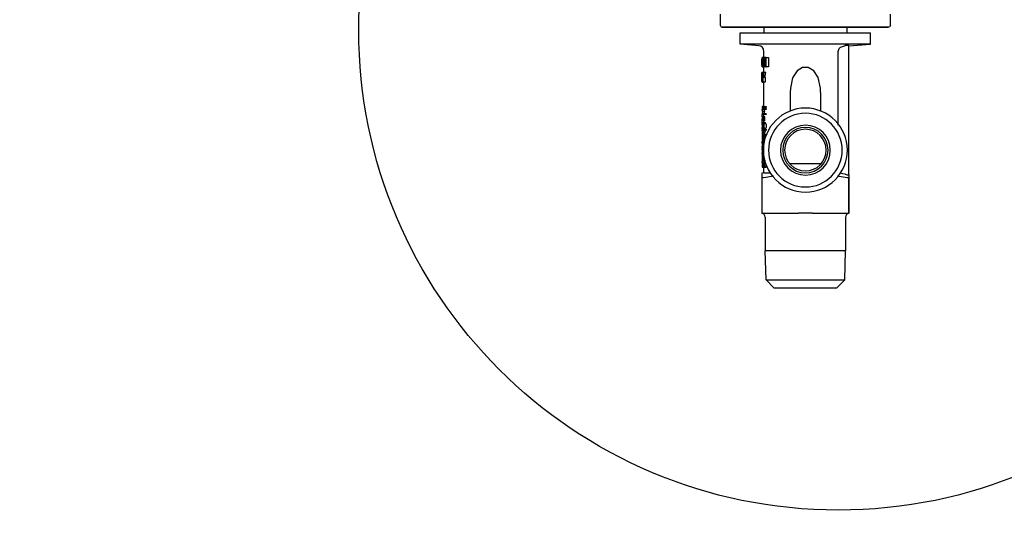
# Model space of a CAD drawing. Extents: x -156717 to 425753, y -51191 to 363295.
# Tile 275 of 502: x 135886 to 136147, y 112673 to 112808. Entities that reach past the tile are written whole.
import ezdxf

# ---------------------------------------------------------------- set-up
doc = ezdxf.new("R2010")
doc.units = 0
doc.header["$LTSCALE"] = 50
doc.layers.get('0').update_dxf_attribs({"linetype": 'CONTINUOUS'})
doc.layers.get('Defpoints').update_dxf_attribs({"linetype": 'CONTINUOUS'})
doc.layers.add('WL570---_TOEVOER', color=3, linetype='CONTINUOUS')
doc.styles.get("Standard").update_dxf_attribs({"font": 'ARIAL.TTF'})
doc.dimstyles.new('ISO-25', dxfattribs={"dimtxt": 2.5, "dimasz": 2.5, "dimexe": 1.25, "dimexo": 0.625, "dimtad": 1, "dimtih": 1, "dimdec": 4, "dimdsep": 46, "dimtxsty": 'Standard', "dimcen": 2.5, "dimadec": 0, "dimazin": 0, "dimtfac": 1, "dimtdec": 4, "dimtmove": 0, "dimatfit": 3, "dimfxl": 0, "dimtvp": 1, "dimtolj": 1, "dimtzin": 0, "dimarcsym": 0})

# ---------------------------------------------------------------- blocks, each defined once
blk = doc.blocks.new('*D172')
at = {"layer": 'Defpoints', "color": 0, "transparency": 16777216}
for p in [(134545.26, 113381.48), (135940.39, 113381.48), (135156.73, 112051.69)]:
    blk.add_point(p, dxfattribs=at)
at = {"layer": 'WL570---_TOEVOER', "color": 0, "lineweight": -2, "transparency": 16777216}
for p, q in [((135909.14, 113381.48), (134482.76, 113381.48)), ((134545.26, 113256.48), (134545.26, 112794.14)), ((134545.26, 112176.69), (134545.26, 112603.91)), ((135125.48, 112051.69), (134482.76, 112051.69))]:
    blk.add_line(p, q, dxfattribs=at)
at = {"layer": 'WL570---_TOEVOER', "color": 0, "transparency": 16777216}
for points in [[(134524.43, 113256.48), (134566.1, 113256.48), (134545.26, 113381.48)], [(134524.43, 112176.69), (134566.1, 112176.69), (134545.26, 112051.69)]]:
    blk.add_solid(points, dxfattribs=at)
at = {"layer": 'WL570---_TOEVOER', "color": 0, "transparency": 16777216, "insert": (134545.26, 112699.03), "char_height": 125, "attachment_point": 5}
blk.add_mtext('\\A1;1330 HT', dxfattribs=at)
blk = doc.blocks.new('*D173')
at = {"layer": 'Defpoints', "color": 0, "transparency": 16777216}
for p in [(137229.41, 113718.57), (135107.6, 113104.68), (137229.41, 112478.13)]:
    blk.add_point(p, dxfattribs=at)
at = {"layer": 'WL570---_TOEVOER', "color": 0, "lineweight": -2, "transparency": 16777216}
for p, q in [((135107.6, 113135.93), (135107.6, 113781.07)), ((137229.41, 112509.38), (137229.41, 113781.07)), ((135232.6, 113718.57), (137104.41, 113718.57))]:
    blk.add_line(p, q, dxfattribs=at)
at = {"layer": 'WL570---_TOEVOER', "color": 0, "transparency": 16777216}
for points in [[(135232.6, 113739.4), (135232.6, 113697.73), (135107.6, 113718.57)], [(137104.41, 113739.4), (137104.41, 113697.73), (137229.41, 113718.57)]]:
    blk.add_solid(points, dxfattribs=at)
at = {"layer": 'WL570---_TOEVOER', "color": 0, "transparency": 16777216, "insert": (136154.15, 113812.61), "char_height": 125, "attachment_point": 5}
blk.add_mtext('\\A1;2122 HT', dxfattribs=at)

msp = doc.modelspace()

# ---------------------------------------------------------------- linework, layer by layer
at = {"color": 7, "linetype": 'Continuous'}
for p, q in [((136072.04328, 112806.12504), (136072.04328, 112809.12548)), ((136117.04984, 112806.12504), (136117.04984, 112809.12548)), ((136072.04328, 112806.12504), (136072.18975, 112805.77144)), ((136072.18975, 112805.77144), (136072.54336, 112805.62497)), ((136072.54336, 112805.62497), (136072.60488, 112805.62497)), ((136072.60488, 112805.62497), (136072.54336, 112805.62497)), ((136072.60488, 112805.62497), (136081.54467, 112805.62497)), ((136073.62027, 112805.62497), (136072.60488, 112805.62497)), ((136076.74559, 112805.62497), (136073.62027, 112805.62497)), ((136081.6134, 112805.62497), (136076.74559, 112805.62497)), ((136081.54467, 112805.62497), (136081.62131, 112805.62497)), ((136082.29478, 112805.62497), (136081.6134, 112805.62497)), ((136081.62131, 112805.62497), (136082.08009, 112805.62497)), ((136082.08009, 112805.62497), (136082.29478, 112805.62497)), ((136082.29478, 112805.62497), (136082.79517, 112805.62497)), ((136082.79931, 112805.62497), (136082.29478, 112805.62497)), ((136082.79517, 112805.62497), (136085.11532, 112805.62497)), ((136085.11532, 112805.62497), (136082.79931, 112805.62497)), ((136083.54496, 112805.62497), (136083.54496, 112804.13406)), ((136085.11532, 112805.62497), (136085.65943, 112805.62497)), ((136085.65943, 112805.62497), (136085.11532, 112805.62497)), ((136085.65943, 112805.62497), (136091.68644, 112805.62497)), ((136087.7472, 112805.62497), (136085.65943, 112805.62497)), ((136091.68644, 112805.62497), (136087.7472, 112805.62497)), ((136091.68644, 112805.62497), (136094.54656, 112805.62497)), ((136094.54656, 112805.62497), (136091.68644, 112805.62497)), ((136097.40669, 112805.62497), (136094.54656, 112805.62497)), ((136094.54656, 112805.62497), (136097.40669, 112805.62497)), ((136101.34593, 112805.62497), (136097.40669, 112805.62497)), ((136097.40669, 112805.62497), (136103.43369, 112805.62497)), ((136103.43369, 112805.62497), (136101.34593, 112805.62497)), ((136103.9778, 112805.62497), (136103.43369, 112805.62497)), ((136103.43369, 112805.62497), (136103.9778, 112805.62497)), ((136106.29796, 112805.62497), (136103.9778, 112805.62497)), ((136103.9778, 112805.62497), (136106.29796, 112805.62497)), ((136105.54817, 112805.62497), (136105.54817, 112804.13406)), ((136106.79835, 112805.62497), (136106.29796, 112805.62497)), ((136106.29796, 112805.62497), (136106.79835, 112805.62497)), ((136107.01304, 112805.62497), (136106.79835, 112805.62497)), ((136106.79835, 112805.62497), (136107.01304, 112805.62497)), ((136107.47972, 112805.62497), (136107.01304, 112805.62497)), ((136107.01304, 112805.62497), (136107.47181, 112805.62497)), ((136107.47181, 112805.62497), (136107.54846, 112805.62497)), ((136107.54846, 112805.62497), (136107.47972, 112805.62497)), ((136112.34753, 112805.62497), (136107.54846, 112805.62497)), ((136107.54846, 112805.62497), (136116.48825, 112805.62497)), ((136115.47286, 112805.62497), (136112.34753, 112805.62497)), ((136116.54977, 112805.62497), (136115.47286, 112805.62497)), ((136116.48825, 112805.62497), (136116.54977, 112805.62497)), ((136116.90338, 112805.77144), (136116.54977, 112805.62497)), ((136117.04984, 112806.12504), (136116.90338, 112805.77144)), ((136077.29405, 112801.18044), (136077.29405, 112804.13406)), ((136077.29431, 112804.13406), (136083.54496, 112804.13406)), ((136083.54496, 112804.13406), (136105.54817, 112804.13406)), ((136105.54817, 112804.13406), (136111.79881, 112804.13406)), ((136111.79908, 112801.18044), (136111.79908, 112804.13406)), ((136082.17549, 112800.75337), (136077.29405, 112801.18044)), ((136077.73594, 112801.18044), (136077.29405, 112801.18044)), ((136078.62133, 112801.18044), (136077.73594, 112801.18044)), ((136081.69976, 112801.18044), (136078.62133, 112801.18044)), ((136086.2149, 112801.18044), (136081.69976, 112801.18044)), ((136083.54496, 112797.61619), (136083.54496, 112799.25886)), ((136091.6618, 112801.18044), (136086.2149, 112801.18044)), ((136094.54656, 112801.18044), (136091.6618, 112801.18044)), ((136097.43132, 112801.18044), (136094.54656, 112801.18044)), ((136102.87823, 112801.18044), (136097.43132, 112801.18044)), ((136107.39337, 112801.18044), (136102.87823, 112801.18044)), ((136103.23331, 112799.25886), (136103.49872, 112800.02562)), ((136103.23331, 112779.75497), (136103.23331, 112799.25886)), ((136103.49872, 112800.02562), (136103.84706, 112800.36868)), ((136103.84706, 112800.36868), (136104.91322, 112800.75337)), ((136104.91322, 112800.75337), (136104.95805, 112800.75666)), ((136104.95805, 112800.75666), (136105.00301, 112800.75996)), ((136105.00301, 112800.75996), (136105.04809, 112800.76327)), ((136105.63641, 112800.7983), (136105.04809, 112800.76327)), ((136105.85745, 112800.8054), (136105.63641, 112800.7983)), ((136106.04824, 112800.79608), (136105.85745, 112800.8054)), ((136106.04824, 112800.67731), (136111.79908, 112801.18044)), ((136106.04824, 112800.67731), (136106.04824, 112800.79608)), ((136106.04824, 112766.63091), (136106.04824, 112800.67731)), ((136110.4718, 112801.18044), (136107.39337, 112801.18044)), ((136111.35719, 112801.18044), (136110.4718, 112801.18044)), ((136111.79908, 112801.18044), (136111.35719, 112801.18044)), ((136083.04506, 112797.62862), (136083.04495, 112797.62369)), ((136083.04495, 112797.62369), (136083.04723, 112797.50658)), ((136083.04723, 112797.50658), (136083.04814, 112797.42006)), ((136083.04814, 112797.42006), (136083.05034, 112797.21189)), ((136083.05034, 112796.48262), (136083.05034, 112797.21189)), ((136083.24689, 112797.62862), (136083.05576, 112797.62862)), ((136083.05576, 112797.62862), (136083.05576, 112797.42026)), ((136083.09803, 112797.42026), (136083.06673, 112797.42026)), ((136083.06673, 112797.42026), (136083.06673, 112796.48262)), ((136083.23749, 112797.42026), (136083.09803, 112797.42026)), ((136083.25087, 112797.62862), (136083.24689, 112797.62862)), ((136083.41551, 112797.62862), (136083.25087, 112797.62862)), ((136083.25087, 112797.42026), (136083.25087, 112797.62862)), ((136083.29811, 112797.42026), (136083.25087, 112797.42026)), ((136083.41551, 112797.42026), (136083.29811, 112797.42026)), ((136083.41551, 112797.42026), (136083.41551, 112797.62862)), ((136083.43385, 112797.62862), (136083.41551, 112797.62862)), ((136083.41551, 112796.48262), (136083.41551, 112797.42026)), ((136083.47182, 112797.62862), (136083.43385, 112797.62862)), ((136083.54496, 112797.62862), (136083.47182, 112797.62862)), ((136083.47182, 112795.12826), (136083.47182, 112797.62862)), ((136083.53865, 112797.62862), (136083.53865, 112797.42026)), ((136083.54496, 112797.62862), (136083.53865, 112797.62862)), ((136083.53865, 112797.42026), (136083.53865, 112797.27142)), ((136083.53865, 112797.27142), (136083.53865, 112796.48262)), ((136083.60392, 112797.62862), (136083.54496, 112797.62862)), ((136084.09086, 112797.62862), (136083.60392, 112797.62862)), ((136083.67312, 112797.28538), (136083.60392, 112797.62862)), ((136083.7519, 112796.53741), (136083.60392, 112797.27142)), ((136083.60392, 112797.27142), (136083.60392, 112795.12826)), ((136083.7519, 112796.8946), (136083.67312, 112797.28538)), ((136083.91443, 112796.18027), (136083.7519, 112796.8946)), ((136083.91443, 112795.82307), (136083.7519, 112796.53741)), ((136084.09086, 112795.48545), (136084.09086, 112797.62862)), ((136084.12307, 112797.62862), (136084.09086, 112797.62862)), ((136084.1889, 112797.62862), (136084.12307, 112797.62862)), ((136084.1889, 112797.62862), (136084.74718, 112797.62862)), ((136084.1889, 112795.48545), (136084.1889, 112797.62862)), ((136084.74718, 112797.62862), (136084.74718, 112795.12826)), ((136083.04723, 112795.2503), (136083.04495, 112795.13318)), ((136083.04495, 112795.13318), (136083.04506, 112795.12826)), ((136083.04814, 112795.33662), (136083.04723, 112795.2503)), ((136083.05034, 112795.54498), (136083.04814, 112795.33662)), ((136083.05034, 112796.27426), (136083.05034, 112796.48262)), ((136083.05034, 112795.54498), (136083.05034, 112796.27426)), ((136083.05576, 112796.48262), (136083.05576, 112796.27426)), ((136083.05576, 112795.33662), (136083.05576, 112795.12826)), ((136083.05576, 112795.12826), (136083.14591, 112795.12826)), ((136083.09803, 112796.48262), (136083.06673, 112796.48262)), ((136083.09803, 112796.27426), (136083.06673, 112796.27426)), ((136083.06673, 112796.27426), (136083.06673, 112795.33662)), ((136083.06673, 112795.33662), (136083.09803, 112795.33662)), ((136083.19668, 112796.48262), (136083.09803, 112796.48262)), ((136083.18827, 112796.27426), (136083.09803, 112796.27426)), ((136083.09803, 112795.33662), (136083.15334, 112795.33662)), ((136083.14591, 112795.12826), (136083.1588, 112795.12826)), ((136083.15334, 112795.33662), (136083.25087, 112795.33662)), ((136083.1588, 112795.12826), (136083.25087, 112795.12826)), ((136083.21288, 112796.27426), (136083.18827, 112796.27426)), ((136083.41551, 112796.48262), (136083.21288, 112796.48262)), ((136083.21288, 112796.27426), (136083.21288, 112796.48262)), ((136083.36937, 112796.27426), (136083.21288, 112796.27426)), ((136083.42334, 112795.33662), (136083.25087, 112795.33662)), ((136083.25087, 112795.12826), (136083.25087, 112795.33662)), ((136083.41551, 112795.12826), (136083.25087, 112795.12826)), ((136083.41551, 112796.27426), (136083.36937, 112796.27426)), ((136083.41551, 112796.27426), (136083.41551, 112796.48262)), ((136083.41551, 112795.46735), (136083.41551, 112796.27426)), ((136083.41551, 112795.33662), (136083.41551, 112795.46735)), ((136083.41551, 112795.12826), (136083.41551, 112795.33662)), ((136083.41551, 112795.12826), (136083.47182, 112795.12826)), ((136083.53865, 112795.12826), (136083.47182, 112795.12826)), ((136083.53865, 112796.48262), (136083.53865, 112796.27426)), ((136083.53865, 112796.27426), (136083.53865, 112795.33662)), ((136083.53865, 112795.33662), (136083.53865, 112795.12826)), ((136083.53865, 112795.12826), (136083.54496, 112795.12826)), ((136083.54496, 112793.62804), (136083.54496, 112795.14069)), ((136083.54496, 112795.12826), (136083.58172, 112795.12826)), ((136083.58172, 112795.12826), (136083.60392, 112795.12826)), ((136084.09086, 112795.12826), (136083.60392, 112795.12826)), ((136084.09086, 112795.48545), (136083.91443, 112796.18027)), ((136084.00565, 112795.46381), (136083.91443, 112795.82307)), ((136084.09086, 112795.12826), (136084.00565, 112795.46381)), ((136084.09086, 112795.12826), (136084.1889, 112795.12826)), ((136084.1889, 112795.12826), (136084.1889, 112795.48545)), ((136084.74718, 112795.12826), (136084.1889, 112795.12826)), ((136092.33269, 112794.13318), (136091.17214, 112792.29537)), ((136093.7884, 112794.98049), (136092.33269, 112794.13318)), ((136095.30354, 112794.98081), (136093.7884, 112794.98049)), ((136096.75952, 112794.13407), (136095.30354, 112794.98081)), ((136097.92053, 112792.29655), (136096.75952, 112794.13407)), ((136083.04489, 112792.96126), (136083.04609, 112793.62804)), ((136083.04496, 112792.79437), (136083.04489, 112792.96126)), ((136083.04685, 112792.19962), (136083.04496, 112792.79437)), ((136083.07363, 112793.62804), (136083.04609, 112793.62804)), ((136083.04761, 112791.96078), (136083.04685, 112792.19962)), ((136083.05242, 112791.33587), (136083.04761, 112791.96078)), ((136083.05403, 112791.12767), (136083.05242, 112791.33587)), ((136083.06077, 112792.96126), (136083.06077, 112793.62804)), ((136083.06077, 112792.76114), (136083.06077, 112792.96126)), ((136083.06077, 112791.33604), (136083.06077, 112792.76114)), ((136083.06077, 112791.12767), (136083.06077, 112791.33604)), ((136083.16939, 112793.62804), (136083.07363, 112793.62804)), ((136083.07363, 112791.33604), (136083.07363, 112793.62804)), ((136083.07363, 112791.33604), (136083.08397, 112791.33604)), ((136083.08397, 112791.33604), (136083.2352, 112791.33604)), ((136083.2078, 112793.62804), (136083.16939, 112793.62804)), ((136083.16939, 112793.62804), (136083.18876, 112793.41967)), ((136083.18876, 112793.41967), (136083.20842, 112793.20824)), ((136083.4743, 112793.62804), (136083.2078, 112793.62804)), ((136083.2078, 112793.62804), (136083.2434, 112793.2874)), ((136083.20842, 112793.20824), (136083.2352, 112792.95537)), ((136083.2352, 112792.95537), (136083.25256, 112792.7914)), ((136083.2352, 112791.33604), (136083.27144, 112791.33604)), ((136083.2434, 112793.2874), (136083.28236, 112792.94892)), ((136083.25256, 112792.7914), (136083.30172, 112792.37785)), ((136083.30172, 112791.33604), (136083.27135, 112791.33604)), ((136083.27135, 112791.12767), (136083.27135, 112791.33604)), ((136083.28236, 112792.94892), (136083.32462, 112792.61278)), ((136083.30172, 112791.33604), (136083.30172, 112792.37785)), ((136083.30172, 112791.12767), (136083.30172, 112791.33604)), ((136083.37121, 112792.95408), (136083.32462, 112792.61278)), ((136083.40902, 112792.79924), (136083.34853, 112792.37785)), ((136083.86281, 112792.37785), (136083.34853, 112792.37785)), ((136083.34853, 112791.12767), (136083.34853, 112792.37785)), ((136083.42112, 112793.29255), (136083.37121, 112792.95408)), ((136083.47455, 112793.21607), (136083.40902, 112792.79924)), ((136083.44127, 112793.41967), (136083.42112, 112793.29255)), ((136083.4743, 112793.62804), (136083.44127, 112793.41967)), ((136083.54498, 112793.62804), (136083.4743, 112793.62804)), ((136083.54498, 112793.62804), (136083.47455, 112793.21607)), ((136084.06889, 112793.62804), (136083.54498, 112793.62804)), ((136083.86281, 112792.37785), (136083.9263, 112792.7997)), ((136083.86281, 112792.37785), (136083.86281, 112791.12767)), ((136083.9263, 112792.7997), (136083.99505, 112793.21655)), ((136083.99505, 112793.21655), (136084.06889, 112793.62804)), ((136091.17214, 112792.29537), (136090.58872, 112789.52125)), ((136098.50435, 112789.52198), (136097.92053, 112792.29655)), ((136083.06077, 112791.12767), (136083.0879, 112791.12767)), ((136083.0879, 112791.12767), (136083.27145, 112791.12767)), ((136083.30172, 112791.12767), (136083.27145, 112791.12767)), ((136083.30172, 112791.12767), (136083.3325, 112791.12767)), ((136083.3325, 112791.12767), (136083.34853, 112791.12767)), ((136083.48359, 112791.12767), (136083.34853, 112791.12767)), ((136083.54496, 112791.12767), (136083.48359, 112791.12767)), ((136083.86281, 112791.12767), (136083.54496, 112791.12767)), ((136083.54496, 112784.63122), (136083.54496, 112791.12767)), ((136090.58872, 112789.52125), (136090.54598, 112788.39145)), ((136098.54714, 112788.392), (136098.50435, 112789.52198)), ((136090.54598, 112788.36894), (136090.54598, 112783.49583)), ((136098.54715, 112788.36896), (136098.54715, 112783.49583)), ((136083.54496, 112784.63122), (136083.10673, 112784.63122)), ((136083.10673, 112784.63122), (136083.10673, 112784.43119)), ((136083.54496, 112784.43119), (136083.10673, 112784.43119)), ((136083.10673, 112784.11115), (136083.10673, 112783.91112)), ((136083.54496, 112784.11115), (136083.10673, 112784.11115)), ((136083.1306, 112783.71224), (136083.10673, 112783.91112)), ((136083.15841, 112783.51218), (136083.1306, 112783.71224)), ((136083.26118, 112783.91112), (136083.14182, 112783.91112)), ((136083.17105, 112783.71208), (136083.14182, 112783.91112)), ((136083.19017, 112783.31103), (136083.15841, 112783.51218)), ((136083.20418, 112783.51202), (136083.17105, 112783.71208)), ((136083.2412, 112783.31103), (136083.20418, 112783.51202)), ((136083.54496, 112783.91112), (136083.26118, 112783.91112)), ((136083.63925, 112784.63122), (136083.54496, 112784.63122)), ((136083.54496, 112784.11115), (136083.54496, 112784.43119)), ((136083.63925, 112784.43119), (136083.54496, 112784.43119)), ((136083.63925, 112784.11115), (136083.54496, 112784.11115)), ((136083.63925, 112783.91112), (136083.54496, 112783.91112)), ((136083.62544, 112783.91112), (136083.65294, 112783.71218)), ((136083.63925, 112784.63122), (136084.11348, 112784.63122)), ((136083.63925, 112784.43119), (136083.63925, 112784.63122)), ((136084.11348, 112784.43119), (136083.63925, 112784.43119)), ((136084.11348, 112784.11115), (136083.63925, 112784.11115)), ((136083.63925, 112783.91112), (136083.63925, 112784.11115)), ((136084.11348, 112783.91112), (136083.63925, 112783.91112)), ((136083.65294, 112783.71218), (136083.68452, 112783.51211)), ((136083.68452, 112783.51211), (136083.72019, 112783.31103)), ((136084.11348, 112784.63122), (136084.11348, 112784.43119)), ((136084.11348, 112784.11115), (136084.11348, 112783.91112)), ((136083.1306, 112782.90982), (136083.10673, 112782.71094)), ((136083.10673, 112782.71094), (136083.10673, 112782.51091)), ((136083.10673, 112782.51091), (136083.54496, 112782.51091)), ((136083.10685, 112781.86101), (136083.10685, 112782.51091)), ((136083.28539, 112781.86101), (136083.10685, 112781.86101)), ((136083.10685, 112780.54762), (136083.12642, 112781.26321)), ((136083.12642, 112781.26321), (136083.13091, 112781.32293)), ((136083.28539, 112781.26318), (136083.12642, 112781.26318)), ((136083.15841, 112783.10988), (136083.1306, 112782.90982)), ((136083.13091, 112781.32293), (136083.13668, 112781.37661)), ((136083.13668, 112781.37661), (136083.1437, 112781.4228)), ((136083.17105, 112782.90998), (136083.14182, 112782.71094)), ((136083.14182, 112782.71094), (136083.26118, 112782.71094)), ((136083.1437, 112781.4228), (136083.17194, 112781.53875)), ((136083.28539, 112781.42282), (136083.1437, 112781.42282)), ((136083.19017, 112783.31103), (136083.15841, 112783.10988)), ((136083.20418, 112783.11004), (136083.17105, 112782.90998)), ((136083.17194, 112781.53875), (136083.20696, 112781.6104)), ((136083.2412, 112783.31103), (136083.20418, 112783.11004)), ((136083.20696, 112781.6104), (136083.24789, 112781.63457)), ((136083.72019, 112783.31103), (136083.2412, 112783.31103)), ((136083.28539, 112781.63457), (136083.24787, 112781.63457)), ((136083.26118, 112782.71094), (136083.54496, 112782.71094)), ((136083.28539, 112781.91083), (136083.28539, 112781.86101)), ((136083.3299, 112781.91083), (136083.28539, 112781.91083)), ((136083.28539, 112781.86101), (136083.28539, 112781.63457)), ((136083.28539, 112781.63457), (136083.28539, 112780.91068)), ((136083.3299, 112780.91068), (136083.28539, 112780.91068)), ((136083.54496, 112781.91083), (136083.3299, 112781.91083)), ((136083.3299, 112781.91083), (136083.3299, 112780.91068)), ((136083.46581, 112780.91068), (136083.3299, 112780.91068)), ((136083.54496, 112780.91068), (136083.46581, 112780.91068)), ((136083.54496, 112782.71094), (136083.63925, 112782.71094)), ((136083.54496, 112781.91083), (136083.54496, 112782.51091)), ((136083.54496, 112782.51091), (136083.63925, 112782.51091)), ((136083.80661, 112781.91083), (136083.54496, 112781.91083)), ((136083.54496, 112780.86464), (136083.54496, 112780.91068)), ((136083.80661, 112780.91068), (136083.54496, 112780.91068)), ((136083.54496, 112780.31059), (136083.54496, 112780.86464)), ((136083.62544, 112782.71094), (136083.65294, 112782.90988)), ((136084.11348, 112782.71094), (136083.63925, 112782.71094)), ((136083.63925, 112782.51091), (136083.63925, 112782.71094)), ((136084.11348, 112782.51091), (136083.63925, 112782.51091)), ((136083.65294, 112782.90988), (136083.68452, 112783.10995)), ((136083.68452, 112783.10995), (136083.72019, 112783.31103)), ((136083.80661, 112780.91068), (136083.80661, 112781.91083)), ((136084.11348, 112782.71094), (136084.11348, 112782.51091)), ((136083.10673, 112779.91053), (136083.11793, 112780.14249)), ((136083.10673, 112779.91053), (136083.10673, 112779.11042)), ((136083.11649, 112778.90835), (136083.10673, 112779.11042)), ((136083.10673, 112778.63035), (136083.10673, 112778.43032)), ((136083.15858, 112778.63035), (136083.10673, 112778.63035)), ((136083.53117, 112778.43032), (136083.10673, 112778.43032)), ((136083.11337, 112780.30936), (136083.10685, 112780.54762)), ((136083.10685, 112778.71036), (136083.10685, 112778.87189)), ((136083.10685, 112778.63035), (136083.10685, 112778.71036)), ((136083.10685, 112778.10198), (136083.10685, 112778.43032)), ((136083.11793, 112780.14249), (136083.11337, 112780.30936)), ((136083.11825, 112778.87189), (136083.11649, 112778.90835)), ((136083.11793, 112780.14249), (136083.12043, 112780.19415)), ((136083.12042, 112778.82681), (136083.11825, 112778.87189)), ((136083.15858, 112778.71036), (136083.12042, 112778.82681)), ((136083.12043, 112780.19415), (136083.15858, 112780.31059)), ((136083.13075, 112779.91053), (136083.13426, 112780.01079)), ((136083.13075, 112779.91053), (136083.13075, 112779.11042)), ((136083.13426, 112779.01015), (136083.13075, 112779.11042)), ((136083.13426, 112780.01079), (136083.14422, 112780.0839)), ((136083.14422, 112778.93706), (136083.13426, 112779.01015)), ((136083.14422, 112780.0839), (136083.15858, 112780.11056)), ((136083.15858, 112778.91039), (136083.14422, 112778.93706)), ((136083.46581, 112780.31059), (136083.15858, 112780.31059)), ((136083.51418, 112780.11056), (136083.15858, 112780.11056)), ((136083.51418, 112778.91039), (136083.15858, 112778.91039)), ((136083.36911, 112778.71036), (136083.15858, 112778.71036)), ((136083.40199, 112778.63035), (136083.15858, 112778.63035)), ((136083.51418, 112778.71036), (136083.36911, 112778.71036)), ((136083.53117, 112778.43032), (136083.37991, 112778.10198)), ((136083.54496, 112778.63035), (136083.40199, 112778.63035)), ((136083.61669, 112778.38639), (136083.43238, 112778.02755)), ((136083.51418, 112780.31059), (136083.46581, 112780.31059)), ((136083.51418, 112780.31059), (136083.60038, 112780.19577)), ((136083.51418, 112780.11056), (136083.54366, 112780.08462)), ((136083.54366, 112778.93633), (136083.51418, 112778.91039)), ((136083.52085, 112778.71924), (136083.51418, 112778.71036)), ((136083.60037, 112778.82517), (136083.52085, 112778.71924)), ((136083.54366, 112780.08462), (136083.54496, 112780.08047)), ((136083.54496, 112778.94048), (136083.54366, 112778.93633)), ((136083.98874, 112780.31059), (136083.54496, 112780.31059)), ((136083.64116, 112780.31059), (136083.54496, 112780.31059)), ((136083.54496, 112780.08047), (136083.56617, 112780.01275)), ((136083.56617, 112779.0082), (136083.54496, 112778.94048)), ((136083.54496, 112778.63035), (136083.54496, 112778.71036)), ((136083.64116, 112778.71036), (136083.54496, 112778.71036)), ((136083.63925, 112778.71036), (136083.54496, 112778.71036)), ((136083.63925, 112778.63035), (136083.54496, 112778.63035)), ((136083.56617, 112780.01275), (136083.57493, 112779.91053)), ((136083.57493, 112779.11042), (136083.56617, 112779.0082)), ((136083.57493, 112779.46066), (136083.57493, 112779.91053)), ((136083.57493, 112779.11042), (136083.57493, 112779.46066)), ((136083.61199, 112778.91039), (136083.60037, 112778.82517)), ((136083.60038, 112780.19577), (136083.61021, 112780.12365)), ((136083.61021, 112780.12365), (136083.63925, 112779.91053)), ((136083.63925, 112779.11042), (136083.61199, 112778.91039)), ((136083.63925, 112778.43032), (136083.61669, 112778.38639)), ((136083.63925, 112779.11042), (136083.63925, 112779.91053)), ((136083.98874, 112778.71036), (136083.63925, 112778.71036)), ((136083.98874, 112778.63035), (136083.63925, 112778.63035)), ((136083.63925, 112778.43032), (136083.63925, 112778.63035)), ((136084.11348, 112778.43032), (136083.63925, 112778.43032)), ((136083.90747, 112778.02729), (136084.11348, 112778.43032)), ((136084.07463, 112780.19578), (136083.98874, 112780.31059)), ((136083.98874, 112778.71036), (136083.99512, 112778.71889)), ((136084.11348, 112778.63035), (136083.98874, 112778.63035)), ((136083.99512, 112778.71889), (136084.07464, 112778.82518)), ((136084.11348, 112779.91053), (136084.07463, 112780.19578)), ((136084.07464, 112778.82518), (136084.08447, 112778.89735)), ((136084.08447, 112778.89735), (136084.11348, 112779.11042)), ((136084.11348, 112779.91053), (136084.11348, 112779.11042)), ((136084.11348, 112778.63035), (136084.11348, 112778.43032)), ((136083.10919, 112777.24019), (136083.10673, 112777.23014)), ((136083.10673, 112777.23014), (136083.10673, 112777.03011)), ((136083.10673, 112777.03011), (136083.11346, 112777.03011)), ((136083.11831, 112776.36957), (136083.10673, 112776.35001)), ((136083.10673, 112776.35001), (136083.10673, 112776.19384)), ((136083.10673, 112776.19384), (136083.10673, 112776.10613)), ((136083.10673, 112776.10613), (136083.10673, 112775.94996)), ((136083.15439, 112775.86949), (136083.10673, 112775.94996)), ((136083.37991, 112778.10198), (136083.10685, 112778.10198)), ((136083.11345, 112777.02993), (136083.10685, 112776.78856)), ((136083.10685, 112776.78856), (136083.11831, 112776.36957)), ((136083.12046, 112777.28628), (136083.10919, 112777.24019)), ((136083.11346, 112777.03011), (136083.37947, 112777.03011)), ((136083.22408, 112776.54814), (136083.11831, 112776.36957)), ((136083.20353, 112777.62578), (136083.12046, 112777.28628)), ((136083.12642, 112777.50414), (136083.12046, 112777.28628)), ((136083.13091, 112777.56389), (136083.12642, 112777.50414)), ((136083.17377, 112777.50414), (136083.12642, 112777.50414)), ((136083.17367, 112776.27677), (136083.13075, 112776.19384)), ((136083.13075, 112776.19384), (136083.13075, 112776.10613)), ((136083.28539, 112776.19384), (136083.13075, 112776.19384)), ((136083.17367, 112776.0232), (136083.13075, 112776.10613)), ((136083.28539, 112776.10613), (136083.13075, 112776.10613)), ((136083.13668, 112777.61757), (136083.13091, 112777.56389)), ((136083.1437, 112777.66377), (136083.13668, 112777.61757)), ((136083.1437, 112777.66379), (136083.17194, 112777.77971)), ((136083.21695, 112777.66377), (136083.1437, 112777.66377)), ((136083.26918, 112777.62682), (136083.15024, 112777.23014)), ((136083.15024, 112777.23014), (136083.26945, 112777.23014)), ((136083.22408, 112775.75183), (136083.15439, 112775.86949)), ((136083.15439, 112775.86949), (136083.17194, 112775.79743)), ((136083.17194, 112777.77971), (136083.20696, 112777.85136)), ((136083.17194, 112775.79743), (136083.20696, 112775.72578)), ((136083.22523, 112776.36014), (136083.17367, 112776.27677)), ((136083.22523, 112775.93983), (136083.17367, 112776.0232)), ((136083.29179, 112777.87552), (136083.20353, 112777.62578)), ((136083.20696, 112777.85136), (136083.24788, 112777.87552)), ((136083.20696, 112775.72578), (136083.24787, 112775.70162)), ((136083.40189, 112776.74855), (136083.22408, 112776.54814)), ((136083.26863, 112775.70162), (136083.22408, 112775.75183)), ((136083.28539, 112776.44387), (136083.22523, 112776.36014)), ((136083.28539, 112775.8561), (136083.22523, 112775.93983)), ((136083.29179, 112777.87552), (136083.24787, 112777.87552)), ((136083.40189, 112775.55142), (136083.26863, 112775.70162)), ((136083.43238, 112778.02755), (136083.26918, 112777.62682)), ((136083.26945, 112777.23014), (136083.54496, 112777.23014)), ((136083.28539, 112776.44387), (136083.28539, 112775.8561)), ((136083.34515, 112778.02651), (136083.29179, 112777.87552)), ((136083.42073, 112776.57706), (136083.3299, 112776.49388)), ((136083.3299, 112776.49388), (136083.3299, 112776.44387)), ((136083.80661, 112776.49388), (136083.3299, 112776.49388)), ((136083.3299, 112776.44387), (136083.3299, 112775.8561)), ((136083.3299, 112775.8561), (136083.3299, 112775.80609)), ((136083.80661, 112775.80609), (136083.3299, 112775.80609)), ((136083.42073, 112775.72291), (136083.3299, 112775.80609)), ((136083.37991, 112778.10198), (136083.34515, 112778.02651)), ((136083.37947, 112777.03011), (136083.40199, 112777.03011)), ((136083.428, 112776.77072), (136083.40189, 112776.74855)), ((136083.40199, 112777.03011), (136083.54496, 112777.03011)), ((136083.52389, 112776.66044), (136083.42073, 112776.57706)), ((136083.52389, 112775.63953), (136083.42073, 112775.72291)), ((136083.53752, 112776.86372), (136083.428, 112776.77072)), ((136083.63925, 112776.74392), (136083.52389, 112776.66044)), ((136083.54496, 112776.87003), (136083.53752, 112776.86372)), ((136083.54496, 112777.23014), (136083.63925, 112777.23014)), ((136083.54496, 112776.9501), (136083.54496, 112777.03011)), ((136083.54496, 112777.03011), (136083.63925, 112777.03011)), ((136083.54496, 112776.87003), (136083.54496, 112776.9501)), ((136083.63925, 112776.9501), (136083.54496, 112776.87003)), ((136083.63332, 112777.23014), (136083.74721, 112777.6265)), ((136084.11348, 112777.23014), (136083.63925, 112777.23014)), ((136083.63925, 112777.03011), (136083.63925, 112777.23014)), ((136084.11348, 112777.03011), (136083.63925, 112777.03011)), ((136084.11348, 112776.9501), (136083.63925, 112776.9501)), ((136083.63925, 112776.74392), (136083.63925, 112776.9501)), ((136084.11348, 112776.74392), (136083.63925, 112776.74392)), ((136083.74721, 112777.6265), (136083.90747, 112778.02729)), ((136083.80661, 112776.49388), (136083.89604, 112776.57705)), ((136083.80661, 112775.80609), (136083.80661, 112776.49388)), ((136083.89604, 112776.57705), (136083.99838, 112776.66043)), ((136083.99838, 112776.66043), (136084.11348, 112776.74392)), ((136084.11348, 112777.23014), (136084.11348, 112777.03011)), ((136083.10673, 112774.8698), (136083.12043, 112775.15341)), ((136083.10673, 112774.8698), (136083.10673, 112774.06968)), ((136083.10995, 112774.00287), (136083.10673, 112774.06968)), ((136083.10673, 112773.18955), (136083.12043, 112773.47317)), ((136083.10673, 112773.18955), (136083.10673, 112772.38944)), ((136083.10685, 112775.26986), (136083.10685, 112775.47518)), ((136083.49168, 112775.47518), (136083.10685, 112775.47518)), ((136083.10685, 112775.06983), (136083.10685, 112775.26986)), ((136083.11649, 112773.86762), (136083.10995, 112774.00287)), ((136083.12042, 112773.78607), (136083.11649, 112773.86762)), ((136083.15858, 112773.66962), (136083.12042, 112773.78607)), ((136083.12043, 112775.15341), (136083.15858, 112775.26986)), ((136083.12043, 112773.47317), (136083.14538, 112773.54934)), ((136083.12563, 112773.66394), (136083.12138, 112773.68856)), ((136083.12811, 112773.64955), (136083.12563, 112773.66394)), ((136083.13075, 112774.8698), (136083.13426, 112774.97006)), ((136083.13075, 112774.8698), (136083.13075, 112774.06968)), ((136083.13426, 112773.96942), (136083.13075, 112774.06968)), ((136083.13075, 112773.18955), (136083.13426, 112773.28981)), ((136083.13075, 112773.18955), (136083.13075, 112772.38944)), ((136083.13426, 112774.97006), (136083.14422, 112775.04317)), ((136083.14422, 112773.89632), (136083.13426, 112773.96942)), ((136083.13426, 112773.28981), (136083.14422, 112773.36292)), ((136083.15858, 112773.86965), (136083.14422, 112773.89632)), ((136083.37804, 112775.26986), (136083.15858, 112775.26986)), ((136083.15858, 112775.26986), (136083.15858, 112775.06983)), ((136083.3037, 112775.06983), (136083.15858, 112775.06983)), ((136083.15858, 112773.86965), (136083.24454, 112773.86965)), ((136083.15858, 112773.66962), (136083.21323, 112773.66962)), ((136083.24454, 112773.58961), (136083.15858, 112773.58961)), ((136083.15858, 112773.58961), (136083.15858, 112773.38958)), ((136083.17292, 112773.38958), (136083.15858, 112773.38958)), ((136083.3037, 112773.38958), (136083.17292, 112773.38958)), ((136083.21323, 112773.66962), (136083.24454, 112773.66962)), ((136083.26426, 112773.89574), (136083.24454, 112773.86965)), ((136083.30295, 112773.78486), (136083.24454, 112773.66962)), ((136083.37804, 112773.66962), (136083.24454, 112773.66962)), ((136083.37804, 112773.66962), (136083.24454, 112773.66962)), ((136083.37804, 112773.58961), (136083.24454, 112773.58961)), ((136083.27946, 112773.96771), (136083.26426, 112773.89574)), ((136083.28539, 112774.06968), (136083.27946, 112773.96771)), ((136083.28539, 112774.8698), (136083.3037, 112775.06983)), ((136083.28539, 112774.8698), (136083.28539, 112774.70525)), ((136083.28539, 112774.70525), (136083.28539, 112774.06968)), ((136083.28539, 112773.18955), (136083.29561, 112773.30127)), ((136083.28539, 112773.18955), (136083.28539, 112773.07482)), ((136083.28539, 112773.07482), (136083.28539, 112772.38944)), ((136083.29561, 112773.30127), (136083.3037, 112773.38958)), ((136083.31097, 112773.86965), (136083.30295, 112773.78486)), ((136083.3037, 112775.06983), (136083.31146, 112775.15462)), ((136083.3037, 112773.38958), (136083.31146, 112773.47437)), ((136083.3299, 112774.06968), (136083.31097, 112773.86965)), ((136083.31146, 112775.15462), (136083.37804, 112775.26986)), ((136083.31146, 112773.47437), (136083.37804, 112773.58961)), ((136083.3299, 112774.8698), (136083.33621, 112774.97053)), ((136083.3299, 112774.8698), (136083.3299, 112774.06968)), ((136083.3299, 112773.18955), (136083.33621, 112773.29028)), ((136083.3299, 112773.18955), (136083.3299, 112772.38944)), ((136083.33621, 112774.97053), (136083.35369, 112775.04345)), ((136083.33621, 112773.29028), (136083.35369, 112773.36321)), ((136083.35369, 112775.04345), (136083.37804, 112775.06983)), ((136083.35369, 112773.36321), (136083.37804, 112773.38958)), ((136083.51418, 112775.26986), (136083.37804, 112775.26986)), ((136083.51418, 112775.06983), (136083.37804, 112775.06983)), ((136083.47985, 112773.66962), (136083.37804, 112773.66962)), ((136083.47985, 112773.66962), (136083.37804, 112773.66962)), ((136083.42088, 112773.58961), (136083.37804, 112773.58961)), ((136083.47985, 112773.38958), (136083.37804, 112773.38958)), ((136083.49168, 112775.47518), (136083.40189, 112775.55142)), ((136083.52695, 112775.44523), (136083.49168, 112775.47518)), ((136083.51418, 112775.26986), (136083.52085, 112775.26098)), ((136083.51418, 112775.06983), (136083.54366, 112775.04389)), ((136083.52085, 112775.26098), (136083.60038, 112775.15504)), ((136083.63925, 112775.55605), (136083.52389, 112775.63953)), ((136083.53752, 112775.43625), (136083.52695, 112775.44523)), ((136083.54496, 112775.42994), (136083.53752, 112775.43625)), ((136083.54366, 112775.04389), (136083.54496, 112775.03974)), ((136083.54496, 112775.34987), (136083.54496, 112775.42994)), ((136083.60606, 112775.37805), (136083.54496, 112775.42994)), ((136083.54496, 112775.26986), (136083.54496, 112775.34987)), ((136083.63925, 112775.26986), (136083.54496, 112775.26986)), ((136083.63925, 112775.26986), (136083.54496, 112775.26986)), ((136083.64116, 112775.26986), (136083.54496, 112775.26986)), ((136083.54496, 112775.03974), (136083.56617, 112774.97202)), ((136083.56617, 112774.97202), (136083.57493, 112774.8698)), ((136083.63925, 112775.34987), (136083.60606, 112775.37805)), ((136083.63925, 112775.34987), (136083.63925, 112775.55605)), ((136083.11567, 112772.20423), (136083.10673, 112772.38944)), ((136083.1143, 112771.90937), (136083.10673, 112771.90937)), ((136083.10673, 112771.90937), (136083.10673, 112770.50916)), ((136083.10673, 112770.50916), (136083.10673, 112770.30913)), ((136083.10825, 112771.98938), (136083.10825, 112771.90937)), ((136083.11649, 112772.18738), (136083.11567, 112772.20423)), ((136083.12042, 112772.10583), (136083.11649, 112772.18738)), ((136083.15858, 112771.98938), (136083.12042, 112772.10583)), ((136083.13426, 112772.28917), (136083.13075, 112772.38944)), ((136083.15858, 112771.90937), (136083.13075, 112771.90937)), ((136083.13075, 112771.90937), (136083.13075, 112770.50916)), ((136083.13075, 112770.50916), (136083.28539, 112770.50916)), ((136083.14422, 112772.21608), (136083.13426, 112772.28917)), ((136083.15858, 112772.18941), (136083.14422, 112772.21608)), ((136083.15858, 112772.18941), (136083.24454, 112772.18941)), ((136083.15858, 112771.98938), (136083.21323, 112771.98938)), ((136083.24454, 112771.90937), (136083.15858, 112771.90937)), ((136083.21323, 112771.98938), (136083.24454, 112771.98938)), ((136083.26426, 112772.2155), (136083.24454, 112772.18941)), ((136083.30295, 112772.10462), (136083.24454, 112771.98938)), ((136083.51418, 112771.98938), (136083.24454, 112771.98938)), ((136083.51418, 112771.98938), (136083.24454, 112771.98938)), ((136083.51418, 112771.90937), (136083.24454, 112771.90937)), ((136083.27946, 112772.28746), (136083.26426, 112772.2155)), ((136083.28539, 112772.38944), (136083.27946, 112772.28746)), ((136083.3299, 112771.70934), (136083.28539, 112771.70934)), ((136083.28539, 112771.70934), (136083.28539, 112771.48969)), ((136083.28539, 112771.48969), (136083.28539, 112770.62918)), ((136083.28539, 112770.62918), (136083.28539, 112770.50916)), ((136083.31097, 112772.18941), (136083.30295, 112772.10462)), ((136083.3299, 112772.38944), (136083.31097, 112772.18941)), ((136083.54496, 112771.70934), (136083.3299, 112771.70934)), ((136083.3299, 112771.70934), (136083.3299, 112770.50916)), ((136083.3299, 112770.50916), (136083.40333, 112770.50916)), ((136083.40333, 112770.50916), (136083.54496, 112770.50916)), ((136083.54496, 112770.50916), (136083.57493, 112770.50916)), ((136083.57493, 112770.62918), (136083.57493, 112771.48969)), ((136083.57493, 112770.50916), (136083.57493, 112770.62918)), ((136083.63925, 112770.30913), (136083.63925, 112770.50916)), ((136083.10673, 112770.30913), (136083.22416, 112770.30913)), ((136083.10673, 112769.82906), (136083.12043, 112770.11268)), ((136083.10673, 112769.82906), (136083.10673, 112768.82892)), ((136083.10673, 112768.82892), (136083.10673, 112768.62889)), ((136083.10673, 112768.62889), (136083.54496, 112768.62889)), ((136083.12043, 112770.11268), (136083.15858, 112770.22912)), ((136083.13075, 112769.82906), (136083.13426, 112769.92932)), ((136083.13075, 112769.82906), (136083.13075, 112768.82892)), ((136083.13075, 112768.82892), (136083.28539, 112768.82892)), ((136083.13426, 112769.92932), (136083.14422, 112770.00243)), ((136083.14422, 112770.00243), (136083.15858, 112770.02909)), ((136083.24454, 112770.22912), (136083.15858, 112770.22912)), ((136083.24454, 112770.02909), (136083.15858, 112770.02909)), ((136083.22416, 112770.30913), (136083.24454, 112770.30913)), ((136083.24454, 112770.30913), (136083.40199, 112770.30913)), ((136083.54496, 112770.22912), (136083.24454, 112770.22912)), ((136083.54496, 112770.22912), (136083.24454, 112770.22912)), ((136083.24454, 112770.22912), (136083.30295, 112770.11387)), ((136083.24454, 112770.02909), (136083.26426, 112770.00299)), ((136083.26426, 112770.00299), (136083.27946, 112769.93101)), ((136083.27946, 112769.93101), (136083.28539, 112769.82906)), ((136083.28539, 112769.82906), (136083.28539, 112768.82892)), ((136083.30295, 112770.11387), (136083.31039, 112770.03532)), ((136083.31039, 112770.03532), (136083.3299, 112769.82906)), ((136083.3299, 112769.82906), (136083.3299, 112768.82892)), ((136083.3299, 112768.82892), (136083.54496, 112768.82892)), ((136083.40199, 112770.30913), (136083.54496, 112770.30913)), ((136083.54496, 112770.22912), (136083.54496, 112770.30913)), ((136083.54496, 112770.30913), (136083.63925, 112770.30913)), ((136083.64116, 112770.22912), (136083.54496, 112770.22912)), ((136083.63925, 112770.22912), (136083.54496, 112770.22912)), ((136083.54496, 112768.82892), (136083.63925, 112768.82892)), ((136083.54496, 112767.12867), (136083.54496, 112768.62889)), ((136083.54496, 112768.62889), (136083.63925, 112768.62889)), ((136083.99056, 112770.30913), (136083.63925, 112770.30913)), ((136083.72341, 112770.22912), (136083.63925, 112770.22912)), ((136084.11348, 112768.82892), (136083.63925, 112768.82892)), ((136083.63925, 112768.62889), (136083.63925, 112768.82892)), ((136083.63925, 112768.62889), (136084.11348, 112768.62889)), ((136083.78024, 112770.11384), (136083.72341, 112770.22912)), ((136083.80661, 112769.82906), (136083.78024, 112770.11384)), ((136083.80661, 112768.82892), (136083.80661, 112769.82906)), ((136084.11348, 112768.82892), (136084.11348, 112768.62889)), ((136090.33466, 112769.62903), (136090.5, 112769.62903)), ((136090.33466, 112769.62903), (136090.5, 112769.62903)), ((136090.5, 112769.62903), (136092.30089, 112769.62903)), ((136090.5, 112769.62903), (136092.30089, 112769.62903)), ((136092.30089, 112769.62903), (136094.54656, 112769.62903)), ((136092.30089, 112769.62903), (136094.54656, 112769.62903)), ((136094.54656, 112769.62903), (136096.79224, 112769.62903)), ((136094.54656, 112769.62903), (136096.79224, 112769.62903)), ((136096.79224, 112769.62903), (136098.59313, 112769.62903)), ((136096.79224, 112769.62903), (136098.59313, 112769.62903)), ((136098.59313, 112769.62903), (136098.75846, 112769.62903)), ((136098.59313, 112769.62903), (136098.75846, 112769.62903)), ((136083.54496, 112767.12867), (136083.04488, 112766.99468)), ((136083.04489, 112766.99468), (136083.04489, 112765.90332)), ((136083.04489, 112765.90332), (136083.04489, 112763.62816)), ((136083.23643, 112765.83219), (136083.04489, 112765.90332)), ((136083.45643, 112765.83219), (136083.23643, 112765.83219)), ((136084.04503, 112765.90332), (136083.45643, 112765.83219)), ((136083.54496, 112767.12867), (136083.68601, 112767.12867)), ((136083.68601, 112767.12867), (136085.09694, 112767.12867)), ((136085.55408, 112766.16454), (136084.04503, 112765.90332)), ((136085.09694, 112767.12867), (136085.38818, 112767.12867)), ((136086.05688, 112766.24317), (136085.55408, 112766.16454)), ((136103.52766, 112766.16642), (136103.03627, 112766.2432)), ((136105.04809, 112765.90332), (136103.52766, 112766.16642)), ((136103.81519, 112767.00407), (136103.63929, 112767.04174)), ((136104.41993, 112766.87167), (136103.81519, 112767.00407)), ((136105.04809, 112766.73138), (136104.41993, 112766.87167)), ((136105.04809, 112766.73138), (136105.63999, 112766.62365)), ((136105.6367, 112765.83219), (136105.04809, 112765.90332)), ((136105.8567, 112765.83219), (136105.6367, 112765.83219)), ((136105.63999, 112766.62365), (136105.85925, 112766.60227)), ((136106.04824, 112765.90332), (136105.8567, 112765.83219)), ((136105.85925, 112766.60227), (136106.04824, 112766.63091)), ((136106.04824, 112766.63091), (136106.04824, 112765.90332)), ((136106.04824, 112765.90332), (136106.04824, 112756.42711)), ((136106.04824, 112762.37798), (136106.04824, 112765.90332)), ((136083.04489, 112763.62816), (136083.04489, 112758.62743)), ((136106.04824, 112761.25281), (136106.04824, 112762.37798)), ((136106.04824, 112761.00278), (136106.04824, 112761.25281)), ((136106.04824, 112756.42711), (136106.04824, 112761.00278)), ((136083.04489, 112758.62743), (136083.04489, 112756.42711)), ((136083.04489, 112756.42711), (136084.04503, 112756.42711)), ((136083.89501, 112755.42696), (136083.89501, 112746.52567)), ((136084.04503, 112756.42711), (136092.68283, 112756.42711)), ((136093.30568, 112756.42364), (136092.68283, 112756.42711)), ((136093.92905, 112756.41817), (136093.30568, 112756.42364)), ((136094.54656, 112756.41708), (136093.92905, 112756.41817)), ((136095.16405, 112756.41817), (136094.54656, 112756.41708)), ((136095.78742, 112756.42364), (136095.16405, 112756.41817)), ((136096.4103, 112756.42711), (136095.78742, 112756.42364)), ((136096.4103, 112756.42711), (136105.04809, 112756.42711)), ((136105.04809, 112756.42711), (136106.04824, 112756.42711)), ((136105.19812, 112755.42696), (136105.19812, 112746.52567)), ((136084.13606, 112738.78352), (136083.89501, 112746.52567)), ((136083.94045, 112746.52567), (136083.89501, 112746.52567)), ((136085.01168, 112746.52567), (136083.94045, 112746.52567)), ((136087.37066, 112746.52567), (136085.01168, 112746.52567)), ((136090.69878, 112746.52567), (136087.37066, 112746.52567)), ((136094.54656, 112746.52567), (136090.69878, 112746.52567)), ((136098.39435, 112746.52567), (136094.54656, 112746.52567)), ((136101.72247, 112746.52567), (136098.39435, 112746.52567)), ((136104.08144, 112746.52567), (136101.72247, 112746.52567)), ((136105.15268, 112746.52567), (136104.08144, 112746.52567)), ((136104.95706, 112738.78352), (136105.19812, 112746.52567)), ((136105.19812, 112746.52567), (136105.15268, 112746.52567)), ((136086.29536, 112736.62422), (136084.13606, 112738.78352)), ((136084.13606, 112738.78352), (136084.18047, 112738.78352)), ((136084.18047, 112738.78352), (136085.22747, 112738.78352)), ((136085.22747, 112738.78352), (136087.53305, 112738.78352)), ((136088.71208, 112736.62422), (136086.29536, 112736.62422)), ((136087.53305, 112738.78352), (136090.78586, 112738.78352)), ((136088.79572, 112736.62422), (136088.71208, 112736.62422)), ((136094.54656, 112736.62422), (136088.79572, 112736.62422)), ((136090.78586, 112738.78352), (136094.54656, 112738.78352)), ((136094.54656, 112738.78352), (136098.30727, 112738.78352)), ((136100.2974, 112736.62422), (136094.54656, 112736.62422)), ((136098.30727, 112738.78352), (136101.56007, 112738.78352)), ((136100.38104, 112736.62422), (136100.2974, 112736.62422)), ((136102.79777, 112736.62422), (136100.38104, 112736.62422)), ((136101.56007, 112738.78352), (136103.86566, 112738.78352)), ((136102.79777, 112736.62422), (136104.95706, 112738.78352)), ((136103.86566, 112738.78352), (136104.91265, 112738.78352)), ((136104.91265, 112738.78352), (136104.95706, 112738.78352))]:
    msp.add_line(p, q, dxfattribs=at)
at = {"color": 2, "linetype": 'Continuous'}
msp.add_circle((136103.28379, 112804.91758), 127.00871, dxfattribs=at)
at = {"color": 7, "linetype": 'Continuous'}
for centre, radius, start, end in [((136082.04474, 112799.25886), 1.50022, 0, 85), ((136094.54656, 112773.12955), 11.11412, 90, 270), ((136094.54656, 112773.12955), 11.11412, 270, 90), ((136094.54656, 112773.12955), 9.75142, 90, 270), ((136094.54656, 112773.12955), 9.75142, 270, 90), ((136094.54656, 112773.12955), 6.60096, 90, 270), ((136094.54656, 112773.12955), 6.00087, 90, 270), ((136094.54656, 112773.12955), 5.5008, 90, 270), ((136094.54656, 112773.12955), 6.60096, 270, 90), ((136094.54656, 112773.12955), 6.00087, 270, 90), ((136094.54656, 112773.12955), 5.5008, 270, 90), ((136082.89486, 112755.42696), 1.00015, 73.5167308, 81.5100879), ((136082.89486, 112755.42696), 1.00015, 40.5501923, 73.5167308), ((136082.89486, 112755.42696), 1.00015, 0, 40.5501923), ((136106.19826, 112755.42696), 1.00015, 139.4498077, 180), ((136106.19826, 112755.42696), 1.00015, 106.4832692, 139.4498077), ((136106.19826, 112755.42696), 1.00015, 98.4899121, 106.4832692)]:
    msp.add_arc(centre, radius, start, end, dxfattribs=at)

# ---------------------------------------------------------------- dimensions: what is measured, and where the dimension line sits
at = {"layer": 'WL570---_TOEVOER'}
dim = msp.add_linear_dim(base=(137229.41199, 113718.56511), p1=(135107.6027, 113104.68397), p2=(137229.41199, 112478.13366), text='<> HT', dimstyle='ISO-25', override={"dimscale": 50, "dimdec": 0}, dxfattribs=at)
dim.commit()
dim.dimension.update_dxf_attribs({"geometry": '*D173', "text_midpoint": (136154.14915, 113718.56511), "dimtype": 160})
dim = msp.add_linear_dim(base=(134545.26244, 113381.48072), p1=(135156.72524, 112051.68688), p2=(135940.38646, 113381.48072), angle=90, text='<> HT', dimstyle='ISO-25', override={"dimscale": 50, "dimdec": 0}, dxfattribs=at)
dim.commit()
dim.dimension.update_dxf_attribs({"geometry": '*D172', "text_midpoint": (134545.26244, 112699.02912), "dimtype": 160})

doc.saveas('drawing.dxf')
